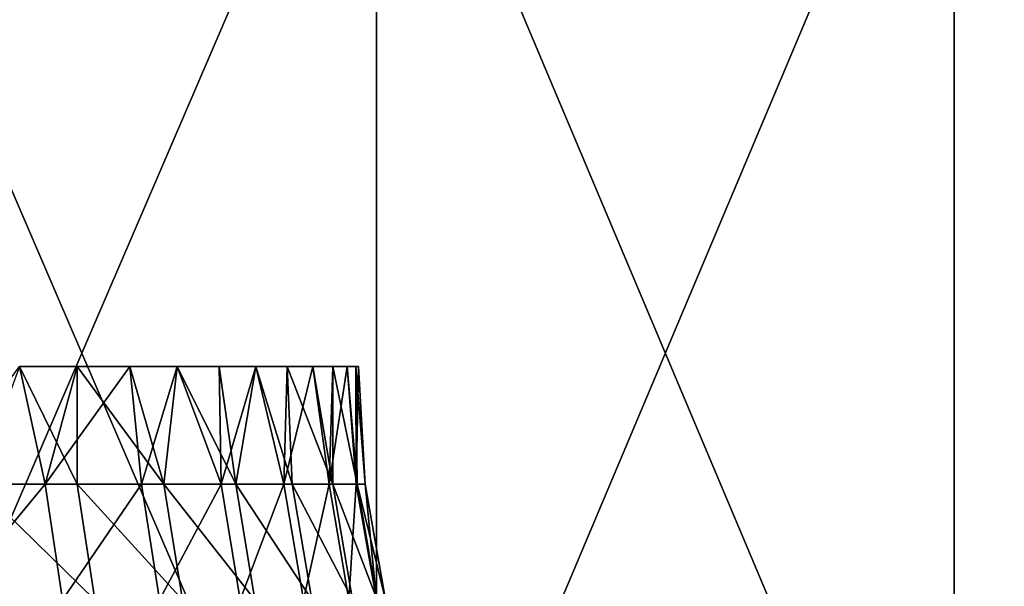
# Model space of a CAD drawing. Header units: millimetres. Extents: x -250 to 250, y 3898 to 4150.
# Tile 287 of 558: x 3.003 to 4.448, y 3899.167 to 3899.998. Entities that reach past the tile are written whole.
import ezdxf

# ---------------------------------------------------------------- set-up
doc = ezdxf.new("R2010")
doc.units = ezdxf.units.MM
doc.header["$LTSCALE"] = 5.599365
for name, color, linetype in [('13', 7, 'CONTINUOUS'), ('17', 7, 'CONTINUOUS'), ('18', 7, 'CONTINUOUS')]:
    doc.layers.add(name, color=color, linetype=linetype)

msp = doc.modelspace()

# ---------------------------------------------------------------- linework, layer by layer
at = {"layer": '13', "color": 18, "linetype": 'Continuous', "true_color": 0x090909}
for points in [[(2.6607, 3900.5144, -12.2135), (3.5265, 3900.5144, -11.9922), (2.6607, 3898.5045, -12.2135), (2.6607, 3900.5144, -12.2135)], [(2.6607, 3898.5045, -12.2135), (3.5265, 3900.5144, -11.9922), (3.5265, 3898.5045, -11.9922), (2.6607, 3898.5045, -12.2135)], [(3.5265, 3900.5144, 11.9922), (2.6607, 3900.5144, 12.2135), (3.5265, 3898.5045, 11.9922), (3.5265, 3900.5144, 11.9922)], [(3.5265, 3898.5045, 11.9922), (2.6607, 3900.5144, 12.2135), (2.6607, 3898.5045, 12.2135), (3.5265, 3898.5045, 11.9922)], [(3.5265, 3900.5144, -11.9922), (4.3742, 3900.5144, -11.7097), (3.5265, 3898.5045, -11.9922), (3.5265, 3900.5144, -11.9922)], [(3.5265, 3898.5045, -11.9922), (4.3742, 3900.5144, -11.7097), (4.3742, 3898.5045, -11.7097), (3.5265, 3898.5045, -11.9922)], [(4.3742, 3900.5144, 11.7097), (3.5265, 3900.5144, 11.9922), (4.3742, 3898.5045, 11.7097), (4.3742, 3900.5144, 11.7097)], [(4.3742, 3898.5045, 11.7097), (3.5265, 3900.5144, 11.9922), (3.5265, 3898.5045, 11.9922), (4.3742, 3898.5045, 11.7097)], [(4.3742, 3900.5144, -11.7097), (5.1995, 3900.5144, -11.3673), (4.3742, 3898.5045, -11.7097), (4.3742, 3900.5144, -11.7097)], [(4.3742, 3898.5045, -11.7097), (5.1995, 3900.5144, -11.3673), (5.1995, 3898.5045, -11.3673), (4.3742, 3898.5045, -11.7097)], [(5.1995, 3900.5144, 11.3673), (4.3742, 3900.5144, 11.7097), (5.1995, 3898.5045, 11.3673), (5.1995, 3900.5144, 11.3673)], [(5.1995, 3898.5045, 11.3673), (4.3742, 3900.5144, 11.7097), (4.3742, 3898.5045, 11.7097), (5.1995, 3898.5045, 11.3673)]]:
    msp.add_3dface(points, dxfattribs=at)
at = {"layer": '17', "color": 18, "linetype": 'Continuous', "true_color": 0x090909}
for points in [[(3.0397, 3899.3174, 1.755), (2.8752, 3899.3174, 2.0132), (3.0021, 3899.4896, 1.7994), (3.0397, 3899.3174, 1.755)], [(3.0867, 3899.4896, 1.6499), (3.0397, 3899.3174, 1.755), (3.0021, 3899.4896, 1.7994), (3.0867, 3899.4896, 1.6499)], [(3.1811, 3899.3174, 1.4834), (3.0397, 3899.3174, 1.755), (3.164, 3899.4896, 1.4964), (3.1811, 3899.3174, 1.4834)], [(3.164, 3899.4896, 1.4964), (3.0397, 3899.3174, 1.755), (3.0867, 3899.4896, 1.6499), (3.164, 3899.4896, 1.4964)], [(3.2336, 3899.4896, 1.3394), (3.1811, 3899.3174, 1.4834), (3.164, 3899.4896, 1.4964), (3.2336, 3899.4896, 1.3394)], [(3.2982, 3899.3174, 1.2005), (3.1811, 3899.3174, 1.4834), (3.2336, 3899.4896, 1.3394), (3.2982, 3899.3174, 1.2005)], [(3.2954, 3899.4896, 1.1791), (3.2982, 3899.3174, 1.2005), (3.2336, 3899.4896, 1.3394), (3.2954, 3899.4896, 1.1791)], [(3.3493, 3899.4896, 1.016), (3.2982, 3899.3174, 1.2005), (3.2954, 3899.4896, 1.1791), (3.3493, 3899.4896, 1.016)], [(3.3903, 3899.3174, 0.9084), (3.2982, 3899.3174, 1.2005), (3.3493, 3899.4896, 1.016), (3.3903, 3899.3174, 0.9084)], [(3.3951, 3899.4896, 0.8504), (3.3903, 3899.3174, 0.9084), (3.3493, 3899.4896, 1.016), (3.3951, 3899.4896, 0.8504)], [(3.4566, 3899.3174, 0.6095), (3.3903, 3899.3174, 0.9084), (3.4327, 3899.4896, 0.6828), (3.4566, 3899.3174, 0.6095)], [(3.4327, 3899.4896, 0.6828), (3.3903, 3899.3174, 0.9084), (3.3951, 3899.4896, 0.8504), (3.4327, 3899.4896, 0.6828)], [(3.4621, 3899.4896, 0.5136), (3.4566, 3899.3174, 0.6095), (3.4327, 3899.4896, 0.6828), (3.4621, 3899.4896, 0.5136)], [(3.4966, 3899.3174, 0.3059), (3.4566, 3899.3174, 0.6095), (3.4831, 3899.4896, 0.3431), (3.4966, 3899.3174, 0.3059)], [(3.4831, 3899.4896, 0.3431), (3.4566, 3899.3174, 0.6095), (3.4621, 3899.4896, 0.5136), (3.4831, 3899.4896, 0.3431)], [(3.4958, 3899.4896, 0.1717), (3.4966, 3899.3174, 0.3059), (3.4831, 3899.4896, 0.3431), (3.4958, 3899.4896, 0.1717)], [(3.5, 3899.4896), (3.4966, 3899.3174, 0.3059), (3.4958, 3899.4896, 0.1717), (3.5, 3899.4896)], [(3.5099, 3899.3174), (3.4966, 3899.3174, 0.3059), (3.5, 3899.4896), (3.5099, 3899.3174)], [(3.0397, 3899.3174, 1.755), (2.8994, 3899.1473, 2.0302), (2.8752, 3899.3174, 2.0132), (3.0397, 3899.3174, 1.755)], [(3.0654, 3899.1473, 1.7698), (2.8994, 3899.1473, 2.0302), (3.0397, 3899.3174, 1.755), (3.0654, 3899.1473, 1.7698)], [(3.1811, 3899.3174, 1.4834), (3.0654, 3899.1473, 1.7698), (3.0397, 3899.3174, 1.755), (3.1811, 3899.3174, 1.4834)], [(3.2079, 3899.1473, 1.4959), (3.0654, 3899.1473, 1.7698), (3.1811, 3899.3174, 1.4834), (3.2079, 3899.1473, 1.4959)], [(3.2982, 3899.3174, 1.2005), (3.2079, 3899.1473, 1.4959), (3.1811, 3899.3174, 1.4834), (3.2982, 3899.3174, 1.2005)], [(3.3261, 3899.1473, 1.2106), (3.2079, 3899.1473, 1.4959), (3.2982, 3899.3174, 1.2005), (3.3261, 3899.1473, 1.2106)], [(3.3903, 3899.3174, 0.9084), (3.3261, 3899.1473, 1.2106), (3.2982, 3899.3174, 1.2005), (3.3903, 3899.3174, 0.9084)], [(3.419, 3899.1473, 0.9161), (3.3261, 3899.1473, 1.2106), (3.3903, 3899.3174, 0.9084), (3.419, 3899.1473, 0.9161)], [(3.4566, 3899.3174, 0.6095), (3.419, 3899.1473, 0.9161), (3.3903, 3899.3174, 0.9084), (3.4566, 3899.3174, 0.6095)], [(3.4858, 3899.1473, 0.6146), (3.419, 3899.1473, 0.9161), (3.4566, 3899.3174, 0.6095), (3.4858, 3899.1473, 0.6146)], [(3.4966, 3899.3174, 0.3059), (3.4858, 3899.1473, 0.6146), (3.4566, 3899.3174, 0.6095), (3.4966, 3899.3174, 0.3059)], [(3.5261, 3899.1473, 0.3085), (3.4858, 3899.1473, 0.6146), (3.4966, 3899.3174, 0.3059), (3.5261, 3899.1473, 0.3085)], [(3.5099, 3899.3174), (3.5261, 3899.1473, 0.3085), (3.4966, 3899.3174, 0.3059), (3.5099, 3899.3174)], [(3.5396, 3899.1473), (3.5261, 3899.1473, 0.3085), (3.5099, 3899.3174), (3.5396, 3899.1473)]]:
    msp.add_3dface(points, dxfattribs=at)
at = {"layer": '18', "color": 18, "linetype": 'Continuous', "true_color": 0x090909}
for points in [[(2.9384, 3899.3174, -1.9197), (3.0869, 3899.3174, -1.6705), (3.0021, 3899.4896, -1.7994), (2.9384, 3899.3174, -1.9197)], [(3.0021, 3899.4896, -1.7994), (3.0869, 3899.3174, -1.6705), (3.0867, 3899.4896, -1.6499), (3.0021, 3899.4896, -1.7994)], [(3.0869, 3899.3174, -1.6705), (3.2143, 3899.3174, -1.4099), (3.0867, 3899.4896, -1.6499), (3.0869, 3899.3174, -1.6705)], [(3.0867, 3899.4896, -1.6499), (3.2143, 3899.3174, -1.4099), (3.164, 3899.4896, -1.4964), (3.0867, 3899.4896, -1.6499)], [(3.164, 3899.4896, -1.4964), (3.2143, 3899.3174, -1.4099), (3.2336, 3899.4896, -1.3394), (3.164, 3899.4896, -1.4964)], [(3.2143, 3899.3174, -1.4099), (3.3197, 3899.3174, -1.1397), (3.2336, 3899.4896, -1.3394), (3.2143, 3899.3174, -1.4099)], [(3.2336, 3899.4896, -1.3394), (3.3197, 3899.3174, -1.1397), (3.2954, 3899.4896, -1.1791), (3.2336, 3899.4896, -1.3394)], [(3.2954, 3899.4896, -1.1791), (3.3197, 3899.3174, -1.1397), (3.3493, 3899.4896, -1.016), (3.2954, 3899.4896, -1.1791)], [(3.3197, 3899.3174, -1.1397), (3.4025, 3899.3174, -0.8616), (3.3493, 3899.4896, -1.016), (3.3197, 3899.3174, -1.1397)], [(3.3493, 3899.4896, -1.016), (3.4025, 3899.3174, -0.8616), (3.3951, 3899.4896, -0.8504), (3.3493, 3899.4896, -1.016)], [(3.4025, 3899.3174, -0.8616), (3.462, 3899.3174, -0.5777), (3.3951, 3899.4896, -0.8504), (3.4025, 3899.3174, -0.8616)], [(3.3951, 3899.4896, -0.8504), (3.462, 3899.3174, -0.5777), (3.4327, 3899.4896, -0.6828), (3.3951, 3899.4896, -0.8504)], [(3.4327, 3899.4896, -0.6828), (3.462, 3899.3174, -0.5777), (3.4621, 3899.4896, -0.5136), (3.4327, 3899.4896, -0.6828)], [(3.462, 3899.3174, -0.5777), (3.4979, 3899.3174, -0.2898), (3.4621, 3899.4896, -0.5136), (3.462, 3899.3174, -0.5777)], [(3.4621, 3899.4896, -0.5136), (3.4979, 3899.3174, -0.2898), (3.4831, 3899.4896, -0.3431), (3.4621, 3899.4896, -0.5136)], [(3.4831, 3899.4896, -0.3431), (3.4979, 3899.3174, -0.2898), (3.4958, 3899.4896, -0.1717), (3.4831, 3899.4896, -0.3431)], [(3.5099, 3899.3174), (3.5, 3899.4896), (3.4958, 3899.4896, -0.1717), (3.5099, 3899.3174)], [(3.4979, 3899.3174, -0.2898), (3.5099, 3899.3174), (3.4958, 3899.4896, -0.1717), (3.4979, 3899.3174, -0.2898)], [(2.9632, 3899.1473, -1.936), (3.113, 3899.1473, -1.6846), (2.9384, 3899.3174, -1.9197), (2.9632, 3899.1473, -1.936)], [(2.9384, 3899.3174, -1.9197), (3.113, 3899.1473, -1.6846), (3.0869, 3899.3174, -1.6705), (2.9384, 3899.3174, -1.9197)], [(3.113, 3899.1473, -1.6846), (3.2414, 3899.1473, -1.4218), (3.0869, 3899.3174, -1.6705), (3.113, 3899.1473, -1.6846)], [(3.0869, 3899.3174, -1.6705), (3.2414, 3899.1473, -1.4218), (3.2143, 3899.3174, -1.4099), (3.0869, 3899.3174, -1.6705)], [(3.2414, 3899.1473, -1.4218), (3.3478, 3899.1473, -1.1493), (3.2143, 3899.3174, -1.4099), (3.2414, 3899.1473, -1.4218)], [(3.2143, 3899.3174, -1.4099), (3.3478, 3899.1473, -1.1493), (3.3197, 3899.3174, -1.1397), (3.2143, 3899.3174, -1.4099)], [(3.3478, 3899.1473, -1.1493), (3.4313, 3899.1473, -0.8689), (3.3197, 3899.3174, -1.1397), (3.3478, 3899.1473, -1.1493)], [(3.3197, 3899.3174, -1.1397), (3.4313, 3899.1473, -0.8689), (3.4025, 3899.3174, -0.8616), (3.3197, 3899.3174, -1.1397)], [(3.4313, 3899.1473, -0.8689), (3.4913, 3899.1473, -0.5826), (3.4025, 3899.3174, -0.8616), (3.4313, 3899.1473, -0.8689)], [(3.4025, 3899.3174, -0.8616), (3.4913, 3899.1473, -0.5826), (3.462, 3899.3174, -0.5777), (3.4025, 3899.3174, -0.8616)], [(3.4913, 3899.1473, -0.5826), (3.5275, 3899.1473, -0.2923), (3.462, 3899.3174, -0.5777), (3.4913, 3899.1473, -0.5826)], [(3.462, 3899.3174, -0.5777), (3.5275, 3899.1473, -0.2923), (3.4979, 3899.3174, -0.2898), (3.462, 3899.3174, -0.5777)], [(3.5396, 3899.1473), (3.5099, 3899.3174), (3.4979, 3899.3174, -0.2898), (3.5396, 3899.1473)], [(3.5275, 3899.1473, -0.2923), (3.5396, 3899.1473), (3.4979, 3899.3174, -0.2898), (3.5275, 3899.1473, -0.2923)]]:
    msp.add_3dface(points, dxfattribs=at)

doc.saveas('drawing.dxf')
